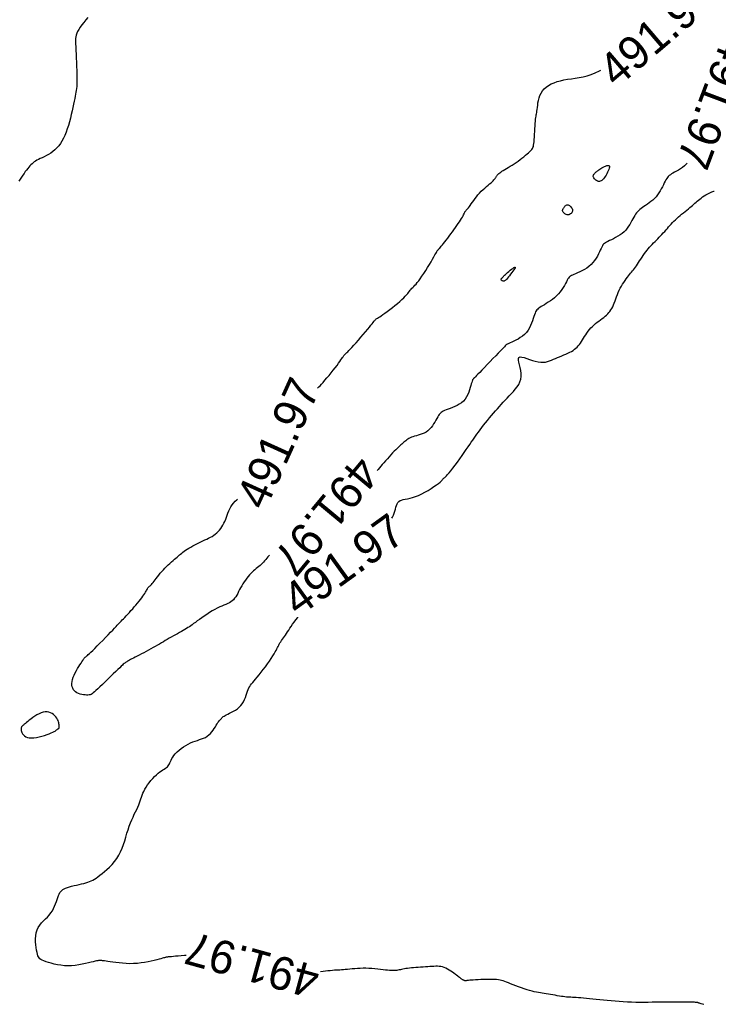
# Model space of a CAD drawing. Header units: millimetres. Extents: x 32690613 to 32693367, y 5343692 to 5344708.
# Tile 588 of 656: x 32692508 to 32692529, y 5344538 to 5344568. Entities that reach past the tile are written whole.
import ezdxf
from ezdxf.enums import TextEntityAlignment as Align

# ---------------------------------------------------------------- set-up
doc = ezdxf.new("R2010")
doc.units = ezdxf.units.MM
doc.header["$LTSCALE"] = 20
for name, color, linetype in [('02-DGM_HL_491.50', 72, 'Continuous'), ('02-DGM_HL_492.00', 82, 'Continuous'), ('02-DGM_HL_492.50', 92, 'Continuous')]:
    doc.layers.add(name, color=color, linetype=linetype)

msp = doc.modelspace()

# ---------------------------------------------------------------- linework, layer by layer
at = {"layer": '02-DGM_HL_491.50', "elevation": 491.5, "flags": 128}
for points in [[(32692525.161, 5344563.129), (32692525.133, 5344563.132), (32692525.105, 5344563.14), (32692525.078, 5344563.153), (32692525.053, 5344563.17), (32692525.03, 5344563.19), (32692525.01, 5344563.212), (32692524.994, 5344563.234), (32692524.983, 5344563.256), (32692524.978, 5344563.277), (32692524.977, 5344563.296), (32692524.981, 5344563.314), (32692524.988, 5344563.331), (32692524.998, 5344563.347), (32692525.01, 5344563.363), (32692525.023, 5344563.378), (32692525.038, 5344563.392), (32692525.052, 5344563.406), (32692525.067, 5344563.42), (32692525.083, 5344563.434), (32692525.101, 5344563.449), (32692525.121, 5344563.464), (32692525.145, 5344563.48), (32692525.171, 5344563.498), (32692525.202, 5344563.517), (32692525.236, 5344563.538), (32692525.274, 5344563.558), (32692525.312, 5344563.578), (32692525.35, 5344563.595), (32692525.386, 5344563.608), (32692525.417, 5344563.615), (32692525.442, 5344563.615), (32692525.46, 5344563.607), (32692525.468, 5344563.589), (32692525.468, 5344563.563), (32692525.461, 5344563.53), (32692525.449, 5344563.492), (32692525.431, 5344563.45), (32692525.41, 5344563.407), (32692525.387, 5344563.363), (32692525.363, 5344563.321), (32692525.338, 5344563.281), (32692525.314, 5344563.245), (32692525.289, 5344563.212), (32692525.265, 5344563.185), (32692525.239, 5344563.162), (32692525.214, 5344563.145), (32692525.188, 5344563.134)], [(32692524.095, 5344562.348), (32692524.107, 5344562.363), (32692524.119, 5344562.378), (32692524.132, 5344562.393), (32692524.145, 5344562.405), (32692524.16, 5344562.414), (32692524.177, 5344562.42), (32692524.195, 5344562.422), (32692524.215, 5344562.42), (32692524.236, 5344562.411), (32692524.259, 5344562.398), (32692524.282, 5344562.38), (32692524.303, 5344562.359), (32692524.322, 5344562.336), (32692524.337, 5344562.31), (32692524.348, 5344562.284), (32692524.352, 5344562.258), (32692524.35, 5344562.231), (32692524.341, 5344562.207), (32692524.327, 5344562.184), (32692524.309, 5344562.163), (32692524.287, 5344562.146), (32692524.263, 5344562.132), (32692524.238, 5344562.123), (32692524.212, 5344562.12), (32692524.186, 5344562.121), (32692524.161, 5344562.128), (32692524.137, 5344562.139), (32692524.115, 5344562.153), (32692524.095, 5344562.169), (32692524.079, 5344562.187), (32692524.065, 5344562.205), (32692524.056, 5344562.224), (32692524.051, 5344562.241), (32692524.05, 5344562.257), (32692524.052, 5344562.273), (32692524.057, 5344562.288), (32692524.064, 5344562.303), (32692524.074, 5344562.318), (32692524.084, 5344562.333)], [(32692522.349, 5344560.344), (32692522.385, 5344560.375), (32692522.425, 5344560.41), (32692522.468, 5344560.444), (32692522.509, 5344560.476), (32692522.546, 5344560.503), (32692522.578, 5344560.524), (32692522.601, 5344560.535), (32692522.612, 5344560.534), (32692522.611, 5344560.519), (32692522.597, 5344560.493), (32692522.575, 5344560.459), (32692522.546, 5344560.417), (32692522.513, 5344560.373), (32692522.477, 5344560.327), (32692522.442, 5344560.282), (32692522.41, 5344560.242), (32692522.383, 5344560.209), (32692522.36, 5344560.181), (32692522.341, 5344560.159), (32692522.325, 5344560.143), (32692522.311, 5344560.131), (32692522.298, 5344560.123), (32692522.286, 5344560.118), (32692522.274, 5344560.117), (32692522.261, 5344560.117), (32692522.248, 5344560.12), (32692522.235, 5344560.124), (32692522.223, 5344560.129), (32692522.211, 5344560.136), (32692522.202, 5344560.143), (32692522.194, 5344560.151), (32692522.189, 5344560.158), (32692522.187, 5344560.166), (32692522.188, 5344560.173), (32692522.191, 5344560.18), (32692522.196, 5344560.187), (32692522.203, 5344560.195), (32692522.21, 5344560.202), (32692522.218, 5344560.21), (32692522.225, 5344560.217), (32692522.233, 5344560.226), (32692522.24, 5344560.235), (32692522.25, 5344560.246), (32692522.261, 5344560.259), (32692522.276, 5344560.275), (32692522.295, 5344560.294), (32692522.319, 5344560.317)]]:
    msp.add_lwpolyline(points, close=True, dxfattribs=at)
at = {"layer": '02-DGM_HL_492.00', "elevation": 492, "flags": 128}
for points in [[(32692516.639, 5344556.88), (32692516.648, 5344556.889), (32692516.68, 5344556.921), (32692516.717, 5344556.958), (32692516.76, 5344557.003), (32692516.809, 5344557.056), (32692516.864, 5344557.12), (32692516.924, 5344557.19), (32692516.987, 5344557.266), (32692517.051, 5344557.345), (32692517.114, 5344557.424), (32692517.174, 5344557.5), (32692517.229, 5344557.572), (32692517.277, 5344557.636), (32692517.317, 5344557.691), (32692517.349, 5344557.737), (32692517.375, 5344557.775), (32692517.395, 5344557.806), (32692517.412, 5344557.832), (32692517.426, 5344557.854), (32692517.439, 5344557.872), (32692517.452, 5344557.887), (32692517.465, 5344557.902), (32692517.481, 5344557.917), (32692517.5, 5344557.934), (32692517.523, 5344557.956), (32692517.551, 5344557.982), (32692517.586, 5344558.017), (32692517.628, 5344558.06), (32692517.679, 5344558.114), (32692517.739, 5344558.179), (32692517.806, 5344558.254), (32692517.877, 5344558.335), (32692517.951, 5344558.419), (32692518.023, 5344558.504), (32692518.093, 5344558.586), (32692518.156, 5344558.662), (32692518.211, 5344558.728), (32692518.256, 5344558.784), (32692518.292, 5344558.828), (32692518.319, 5344558.864), (32692518.34, 5344558.892), (32692518.356, 5344558.913), (32692518.369, 5344558.929), (32692518.38, 5344558.942), (32692518.39, 5344558.953), (32692518.402, 5344558.963), (32692518.416, 5344558.973), (32692518.434, 5344558.985), (32692518.456, 5344558.999), (32692518.485, 5344559.018), (32692518.52, 5344559.041), (32692518.563, 5344559.071), (32692518.616, 5344559.107), (32692518.678, 5344559.152), (32692518.749, 5344559.203), (32692518.824, 5344559.26), (32692518.903, 5344559.319), (32692518.981, 5344559.381), (32692519.058, 5344559.443), (32692519.129, 5344559.502), (32692519.193, 5344559.559), (32692519.248, 5344559.611), (32692519.294, 5344559.659), (32692519.333, 5344559.702), (32692519.366, 5344559.742), (32692519.395, 5344559.778), (32692519.421, 5344559.812), (32692519.445, 5344559.843), (32692519.47, 5344559.872), (32692519.495, 5344559.9), (32692519.522, 5344559.928), (32692519.551, 5344559.958), (32692519.583, 5344559.991), (32692519.618, 5344560.029), (32692519.657, 5344560.074), (32692519.7, 5344560.127), (32692519.747, 5344560.191), (32692519.798, 5344560.266), (32692519.853, 5344560.349), (32692519.91, 5344560.438), (32692519.966, 5344560.529), (32692520.021, 5344560.619), (32692520.072, 5344560.705), (32692520.119, 5344560.784), (32692520.159, 5344560.852), (32692520.191, 5344560.908), (32692520.216, 5344560.952), (32692520.235, 5344560.985), (32692520.248, 5344561.01), (32692520.259, 5344561.028), (32692520.266, 5344561.04), (32692520.271, 5344561.049), (32692520.276, 5344561.055), (32692520.282, 5344561.061), (32692520.288, 5344561.067), (32692520.296, 5344561.075), (32692520.306, 5344561.085), (32692520.32, 5344561.099), (32692520.337, 5344561.117), (32692520.358, 5344561.141), (32692520.383, 5344561.172), (32692520.414, 5344561.209), (32692520.449, 5344561.254), (32692520.489, 5344561.304), (32692520.531, 5344561.359), (32692520.576, 5344561.417), (32692520.622, 5344561.479), (32692520.669, 5344561.542), (32692520.716, 5344561.606), (32692520.763, 5344561.67), (32692520.808, 5344561.734), (32692520.852, 5344561.796), (32692520.893, 5344561.855), (32692520.931, 5344561.912), (32692520.965, 5344561.964), (32692520.995, 5344562.012), (32692521.021, 5344562.054), (32692521.041, 5344562.09), (32692521.057, 5344562.12), (32692521.069, 5344562.146), (32692521.078, 5344562.167), (32692521.085, 5344562.185), (32692521.092, 5344562.2), (32692521.098, 5344562.212), (32692521.104, 5344562.224), (32692521.113, 5344562.234), (32692521.123, 5344562.245), (32692521.135, 5344562.257), (32692521.149, 5344562.271), (32692521.165, 5344562.288), (32692521.184, 5344562.309), (32692521.206, 5344562.335), (32692521.231, 5344562.368), (32692521.259, 5344562.407), (32692521.29, 5344562.452), (32692521.324, 5344562.501), (32692521.361, 5344562.555), (32692521.402, 5344562.61), (32692521.445, 5344562.667), (32692521.49, 5344562.723), (32692521.539, 5344562.778), (32692521.59, 5344562.831), (32692521.643, 5344562.881), (32692521.696, 5344562.929), (32692521.748, 5344562.973), (32692521.798, 5344563.015), (32692521.844, 5344563.053), (32692521.886, 5344563.088), (32692521.922, 5344563.12), (32692521.951, 5344563.148), (32692521.975, 5344563.173), (32692521.993, 5344563.196), (32692522.008, 5344563.216), (32692522.019, 5344563.235), (32692522.029, 5344563.252), (32692522.038, 5344563.268), (32692522.048, 5344563.284), (32692522.058, 5344563.301), (32692522.07, 5344563.317), (32692522.085, 5344563.334), (32692522.103, 5344563.352), (32692522.124, 5344563.371), (32692522.15, 5344563.391), (32692522.18, 5344563.413), (32692522.215, 5344563.437), (32692522.256, 5344563.463), (32692522.302, 5344563.491), (32692522.352, 5344563.522), (32692522.406, 5344563.554), (32692522.463, 5344563.588), (32692522.522, 5344563.625), (32692522.582, 5344563.663), (32692522.643, 5344563.704), (32692522.703, 5344563.746), (32692522.763, 5344563.79), (32692522.822, 5344563.834), (32692522.877, 5344563.877), (32692522.93, 5344563.92), (32692522.978, 5344563.96), (32692523.021, 5344563.998), (32692523.059, 5344564.033), (32692523.09, 5344564.064), (32692523.116, 5344564.092), (32692523.136, 5344564.121), (32692523.152, 5344564.151), (32692523.165, 5344564.185), (32692523.175, 5344564.224), (32692523.182, 5344564.272), (32692523.189, 5344564.328), (32692523.194, 5344564.396), (32692523.199, 5344564.472), (32692523.204, 5344564.554), (32692523.209, 5344564.639), (32692523.214, 5344564.724), (32692523.218, 5344564.807), (32692523.223, 5344564.883), (32692523.229, 5344564.951), (32692523.234, 5344565.009), (32692523.241, 5344565.057), (32692523.247, 5344565.1), (32692523.254, 5344565.138), (32692523.261, 5344565.176), (32692523.268, 5344565.215), (32692523.275, 5344565.258), (32692523.282, 5344565.308), (32692523.288, 5344565.367), (32692523.296, 5344565.432), (32692523.306, 5344565.503), (32692523.32, 5344565.577), (32692523.339, 5344565.653), (32692523.365, 5344565.728), (32692523.398, 5344565.8), (32692523.441, 5344565.867), (32692523.493, 5344565.928), (32692523.556, 5344565.983), (32692523.627, 5344566.032), (32692523.707, 5344566.075), (32692523.794, 5344566.112), (32692523.887, 5344566.145), (32692523.987, 5344566.173), (32692524.092, 5344566.196), (32692524.201, 5344566.216), (32692524.314, 5344566.233), (32692524.431, 5344566.251), (32692524.55, 5344566.27), (32692524.671, 5344566.293), (32692524.793, 5344566.323), (32692524.916, 5344566.361), (32692525.039, 5344566.408), (32692525.161, 5344566.467), (32692525.203, 5344566.491)], [(32692527.813, 5344563.678), (32692527.79, 5344563.651), (32692527.733, 5344563.598), (32692527.674, 5344563.551), (32692527.613, 5344563.509), (32692527.552, 5344563.472), (32692527.493, 5344563.439), (32692527.438, 5344563.41), (32692527.388, 5344563.382), (32692527.345, 5344563.357), (32692527.308, 5344563.331), (32692527.275, 5344563.306), (32692527.247, 5344563.279), (32692527.221, 5344563.249), (32692527.197, 5344563.216), (32692527.173, 5344563.178), (32692527.149, 5344563.134), (32692527.124, 5344563.084), (32692527.097, 5344563.029), (32692527.067, 5344562.97), (32692527.035, 5344562.909), (32692527.001, 5344562.846), (32692526.963, 5344562.784), (32692526.922, 5344562.724), (32692526.877, 5344562.667), (32692526.828, 5344562.615), (32692526.776, 5344562.567), (32692526.722, 5344562.522), (32692526.668, 5344562.481), (32692526.613, 5344562.443), (32692526.561, 5344562.407), (32692526.51, 5344562.373), (32692526.464, 5344562.34), (32692526.421, 5344562.309), (32692526.383, 5344562.277), (32692526.348, 5344562.246), (32692526.316, 5344562.213), (32692526.287, 5344562.178), (32692526.258, 5344562.14), (32692526.231, 5344562.099), (32692526.204, 5344562.053), (32692526.176, 5344562.003), (32692526.148, 5344561.948), (32692526.117, 5344561.892), (32692526.084, 5344561.833), (32692526.047, 5344561.774), (32692526.006, 5344561.716), (32692525.96, 5344561.66), (32692525.908, 5344561.607), (32692525.849, 5344561.557), (32692525.786, 5344561.512), (32692525.72, 5344561.471), (32692525.654, 5344561.433), (32692525.588, 5344561.399), (32692525.526, 5344561.369), (32692525.469, 5344561.342), (32692525.419, 5344561.317), (32692525.377, 5344561.296), (32692525.343, 5344561.276), (32692525.314, 5344561.256), (32692525.291, 5344561.235), (32692525.27, 5344561.211), (32692525.252, 5344561.182), (32692525.233, 5344561.148), (32692525.213, 5344561.106), (32692525.19, 5344561.056), (32692525.165, 5344561), (32692525.135, 5344560.938), (32692525.101, 5344560.873), (32692525.062, 5344560.806), (32692525.018, 5344560.74), (32692524.967, 5344560.676), (32692524.91, 5344560.616), (32692524.847, 5344560.561), (32692524.779, 5344560.512), (32692524.708, 5344560.468), (32692524.636, 5344560.429), (32692524.566, 5344560.395), (32692524.501, 5344560.365), (32692524.441, 5344560.34), (32692524.389, 5344560.319), (32692524.348, 5344560.301), (32692524.315, 5344560.285), (32692524.289, 5344560.27), (32692524.267, 5344560.254), (32692524.249, 5344560.235), (32692524.231, 5344560.211), (32692524.213, 5344560.182), (32692524.192, 5344560.145), (32692524.167, 5344560.099), (32692524.138, 5344560.047), (32692524.104, 5344559.988), (32692524.065, 5344559.926), (32692524.022, 5344559.861), (32692523.975, 5344559.796), (32692523.924, 5344559.733), (32692523.868, 5344559.672), (32692523.808, 5344559.617), (32692523.746, 5344559.566), (32692523.682, 5344559.519), (32692523.618, 5344559.477), (32692523.557, 5344559.439), (32692523.498, 5344559.404), (32692523.445, 5344559.373), (32692523.397, 5344559.346), (32692523.357, 5344559.321), (32692523.324, 5344559.297), (32692523.296, 5344559.274), (32692523.272, 5344559.249), (32692523.252, 5344559.221), (32692523.234, 5344559.189), (32692523.217, 5344559.15), (32692523.2, 5344559.103), (32692523.183, 5344559.048), (32692523.163, 5344558.986), (32692523.14, 5344558.918), (32692523.114, 5344558.847), (32692523.083, 5344558.775), (32692523.047, 5344558.703), (32692523.005, 5344558.633), (32692522.955, 5344558.568), (32692522.898, 5344558.509), (32692522.835, 5344558.456), (32692522.769, 5344558.409), (32692522.702, 5344558.367), (32692522.636, 5344558.331), (32692522.573, 5344558.3), (32692522.517, 5344558.274), (32692522.468, 5344558.252), (32692522.429, 5344558.235), (32692522.399, 5344558.221), (32692522.377, 5344558.21), (32692522.361, 5344558.202), (32692522.351, 5344558.197), (32692522.344, 5344558.193), (32692522.34, 5344558.19), (32692522.338, 5344558.187), (32692522.335, 5344558.184), (32692522.33, 5344558.179), (32692522.322, 5344558.171), (32692522.309, 5344558.157), (32692522.289, 5344558.136), (32692522.26, 5344558.105), (32692522.22, 5344558.064), (32692522.168, 5344558.01), (32692522.103, 5344557.942), (32692522.027, 5344557.863), (32692521.943, 5344557.776), (32692521.857, 5344557.686), (32692521.77, 5344557.596), (32692521.686, 5344557.509), (32692521.609, 5344557.429), (32692521.543, 5344557.36), (32692521.489, 5344557.304), (32692521.448, 5344557.261), (32692521.417, 5344557.229), (32692521.394, 5344557.206), (32692521.379, 5344557.19), (32692521.368, 5344557.18), (32692521.361, 5344557.173), (32692521.355, 5344557.167), (32692521.35, 5344557.162), (32692521.344, 5344557.155), (32692521.337, 5344557.146), (32692521.33, 5344557.133), (32692521.321, 5344557.114), (32692521.312, 5344557.089), (32692521.301, 5344557.055), (32692521.288, 5344557.013), (32692521.273, 5344556.96), (32692521.256, 5344556.899), (32692521.236, 5344556.832), (32692521.211, 5344556.762), (32692521.18, 5344556.691), (32692521.144, 5344556.621), (32692521.101, 5344556.555), (32692521.051, 5344556.494), (32692520.992, 5344556.442), (32692520.927, 5344556.397), (32692520.858, 5344556.358), (32692520.788, 5344556.325), (32692520.717, 5344556.297), (32692520.649, 5344556.272), (32692520.585, 5344556.25), (32692520.528, 5344556.229), (32692520.48, 5344556.21), (32692520.438, 5344556.19), (32692520.404, 5344556.169), (32692520.373, 5344556.145), (32692520.347, 5344556.119), (32692520.322, 5344556.089), (32692520.298, 5344556.054), (32692520.273, 5344556.013), (32692520.246, 5344555.965), (32692520.217, 5344555.913), (32692520.185, 5344555.857), (32692520.15, 5344555.8), (32692520.112, 5344555.743), (32692520.071, 5344555.689), (32692520.025, 5344555.639), (32692519.975, 5344555.594), (32692519.921, 5344555.557), (32692519.864, 5344555.526), (32692519.805, 5344555.501), (32692519.745, 5344555.48), (32692519.685, 5344555.462), (32692519.628, 5344555.446), (32692519.573, 5344555.431), (32692519.523, 5344555.415), (32692519.478, 5344555.398), (32692519.438, 5344555.38), (32692519.402, 5344555.36), (32692519.369, 5344555.339), (32692519.338, 5344555.317), (32692519.309, 5344555.294), (32692519.281, 5344555.27), (32692519.252, 5344555.246), (32692519.223, 5344555.221), (32692519.192, 5344555.194), (32692519.16, 5344555.166), (32692519.125, 5344555.135), (32692519.088, 5344555.101), (32692519.049, 5344555.064), (32692519.006, 5344555.023), (32692518.961, 5344554.976), (32692518.911, 5344554.925), (32692518.859, 5344554.869), (32692518.806, 5344554.811), (32692518.751, 5344554.751), (32692518.698, 5344554.69), (32692518.646, 5344554.631), (32692518.596, 5344554.574), (32692518.55, 5344554.521), (32692518.509, 5344554.472), (32692518.471, 5344554.427), (32692518.447, 5344554.399)], [(32692518.884, 5344552.953), (32692518.905, 5344552.986), (32692518.935, 5344553.046), (32692518.96, 5344553.107), (32692518.979, 5344553.168), (32692518.996, 5344553.228), (32692519.011, 5344553.285), (32692519.028, 5344553.338), (32692519.046, 5344553.385), (32692519.07, 5344553.426), (32692519.099, 5344553.459), (32692519.136, 5344553.484), (32692519.182, 5344553.502), (32692519.234, 5344553.516), (32692519.294, 5344553.527), (32692519.362, 5344553.539), (32692519.436, 5344553.555), (32692519.516, 5344553.575), (32692519.603, 5344553.604), (32692519.695, 5344553.642), (32692519.791, 5344553.688), (32692519.888, 5344553.74), (32692519.983, 5344553.795), (32692520.074, 5344553.852), (32692520.158, 5344553.907), (32692520.232, 5344553.958), (32692520.295, 5344554.005), (32692520.343, 5344554.043), (32692520.38, 5344554.074), (32692520.405, 5344554.099), (32692520.423, 5344554.119), (32692520.433, 5344554.133), (32692520.44, 5344554.144), (32692520.444, 5344554.152), (32692520.447, 5344554.157), (32692520.452, 5344554.161), (32692520.46, 5344554.165), (32692520.471, 5344554.172), (32692520.487, 5344554.184), (32692520.508, 5344554.203), (32692520.536, 5344554.231), (32692520.572, 5344554.27), (32692520.616, 5344554.322), (32692520.67, 5344554.388), (32692520.731, 5344554.467), (32692520.797, 5344554.555), (32692520.867, 5344554.649), (32692520.938, 5344554.746), (32692521.008, 5344554.843), (32692521.076, 5344554.938), (32692521.138, 5344555.026), (32692521.194, 5344555.107), (32692521.244, 5344555.18), (32692521.29, 5344555.248), (32692521.334, 5344555.311), (32692521.375, 5344555.372), (32692521.417, 5344555.432), (32692521.46, 5344555.493), (32692521.505, 5344555.556), (32692521.554, 5344555.622), (32692521.607, 5344555.691), (32692521.662, 5344555.762), (32692521.72, 5344555.835), (32692521.779, 5344555.909), (32692521.84, 5344555.982), (32692521.9, 5344556.055), (32692521.96, 5344556.126), (32692522.02, 5344556.195), (32692522.078, 5344556.262), (32692522.137, 5344556.327), (32692522.195, 5344556.392), (32692522.254, 5344556.455), (32692522.314, 5344556.519), (32692522.374, 5344556.583), (32692522.436, 5344556.647), (32692522.498, 5344556.713), (32692522.561, 5344556.78), (32692522.62, 5344556.849), (32692522.675, 5344556.921), (32692522.722, 5344556.995), (32692522.76, 5344557.072), (32692522.787, 5344557.153), (32692522.8, 5344557.238), (32692522.798, 5344557.327), (32692522.786, 5344557.417), (32692522.766, 5344557.506), (32692522.745, 5344557.589), (32692522.726, 5344557.665), (32692522.714, 5344557.729), (32692522.714, 5344557.779), (32692522.73, 5344557.812), (32692522.766, 5344557.826), (32692522.819, 5344557.823), (32692522.886, 5344557.807), (32692522.964, 5344557.783), (32692523.048, 5344557.753), (32692523.136, 5344557.723), (32692523.224, 5344557.696), (32692523.309, 5344557.676), (32692523.387, 5344557.666), (32692523.46, 5344557.665), (32692523.528, 5344557.672), (32692523.592, 5344557.686), (32692523.654, 5344557.705), (32692523.714, 5344557.728), (32692523.774, 5344557.754), (32692523.835, 5344557.78), (32692523.897, 5344557.806), (32692523.961, 5344557.832), (32692524.024, 5344557.858), (32692524.087, 5344557.885), (32692524.149, 5344557.911), (32692524.208, 5344557.938), (32692524.265, 5344557.966), (32692524.317, 5344557.995), (32692524.365, 5344558.025), (32692524.409, 5344558.057), (32692524.45, 5344558.09), (32692524.487, 5344558.125), (32692524.523, 5344558.163), (32692524.556, 5344558.202), (32692524.588, 5344558.245), (32692524.62, 5344558.29), (32692524.652, 5344558.338), (32692524.683, 5344558.389), (32692524.716, 5344558.442), (32692524.75, 5344558.495), (32692524.786, 5344558.548), (32692524.823, 5344558.601), (32692524.863, 5344558.652), (32692524.906, 5344558.702), (32692524.952, 5344558.748), (32692525, 5344558.792), (32692525.049, 5344558.833), (32692525.1, 5344558.873), (32692525.15, 5344558.911), (32692525.2, 5344558.948), (32692525.248, 5344558.983), (32692525.294, 5344559.019), (32692525.336, 5344559.054), (32692525.376, 5344559.089), (32692525.413, 5344559.126), (32692525.448, 5344559.164), (32692525.48, 5344559.204), (32692525.51, 5344559.247), (32692525.538, 5344559.293), (32692525.564, 5344559.343), (32692525.589, 5344559.398), (32692525.613, 5344559.456), (32692525.636, 5344559.518), (32692525.659, 5344559.581), (32692525.683, 5344559.646), (32692525.708, 5344559.712), (32692525.735, 5344559.777), (32692525.764, 5344559.842), (32692525.795, 5344559.905), (32692525.829, 5344559.966), (32692525.864, 5344560.024), (32692525.9, 5344560.08), (32692525.937, 5344560.134), (32692525.973, 5344560.184), (32692526.009, 5344560.232), (32692526.043, 5344560.276), (32692526.075, 5344560.316), (32692526.106, 5344560.354), (32692526.136, 5344560.39), (32692526.165, 5344560.426), (32692526.194, 5344560.462), (32692526.223, 5344560.499), (32692526.252, 5344560.539), (32692526.283, 5344560.581), (32692526.314, 5344560.628), (32692526.347, 5344560.678), (32692526.38, 5344560.73), (32692526.415, 5344560.784), (32692526.451, 5344560.839), (32692526.487, 5344560.894), (32692526.525, 5344560.948), (32692526.563, 5344560.999), (32692526.602, 5344561.049), (32692526.641, 5344561.096), (32692526.681, 5344561.141), (32692526.721, 5344561.185), (32692526.762, 5344561.228), (32692526.803, 5344561.27), (32692526.845, 5344561.312), (32692526.887, 5344561.355), (32692526.928, 5344561.398), (32692526.97, 5344561.442), (32692527.012, 5344561.486), (32692527.054, 5344561.531), (32692527.095, 5344561.575), (32692527.137, 5344561.62), (32692527.177, 5344561.665), (32692527.218, 5344561.71), (32692527.257, 5344561.754), (32692527.297, 5344561.798), (32692527.337, 5344561.842), (32692527.377, 5344561.885), (32692527.418, 5344561.928), (32692527.461, 5344561.971), (32692527.505, 5344562.014), (32692527.551, 5344562.056), (32692527.6, 5344562.098), (32692527.65, 5344562.14), (32692527.701, 5344562.181), (32692527.752, 5344562.222), (32692527.803, 5344562.261), (32692527.852, 5344562.3), (32692527.898, 5344562.337), (32692527.942, 5344562.372), (32692527.981, 5344562.406), (32692528.018, 5344562.439), (32692528.053, 5344562.47), (32692528.087, 5344562.501), (32692528.122, 5344562.532), (32692528.157, 5344562.563), (32692528.195, 5344562.594), (32692528.237, 5344562.627), (32692528.282, 5344562.66), (32692528.332, 5344562.694), (32692528.384, 5344562.727), (32692528.44, 5344562.759), (32692528.498, 5344562.787), (32692528.558, 5344562.813), (32692528.619, 5344562.833), (32692528.633, 5344562.837)], [(32692515.191, 5344551.839), (32692515.177, 5344551.825), (32692515.141, 5344551.786), (32692515.107, 5344551.747), (32692515.073, 5344551.707), (32692515.04, 5344551.667), (32692515.007, 5344551.628), (32692514.974, 5344551.591), (32692514.939, 5344551.555), (32692514.903, 5344551.522), (32692514.865, 5344551.491), (32692514.826, 5344551.46), (32692514.786, 5344551.429), (32692514.746, 5344551.397), (32692514.704, 5344551.363), (32692514.663, 5344551.326), (32692514.621, 5344551.285), (32692514.58, 5344551.241), (32692514.539, 5344551.192), (32692514.498, 5344551.14), (32692514.459, 5344551.085), (32692514.421, 5344551.029), (32692514.384, 5344550.97), (32692514.349, 5344550.912), (32692514.315, 5344550.853), (32692514.284, 5344550.794), (32692514.254, 5344550.737), (32692514.225, 5344550.681), (32692514.195, 5344550.628), (32692514.165, 5344550.578), (32692514.133, 5344550.532), (32692514.098, 5344550.49), (32692514.061, 5344550.454), (32692514.019, 5344550.423), (32692513.973, 5344550.396), (32692513.924, 5344550.371), (32692513.87, 5344550.348), (32692513.811, 5344550.325), (32692513.748, 5344550.299), (32692513.681, 5344550.27), (32692513.609, 5344550.235), (32692513.533, 5344550.195), (32692513.454, 5344550.149), (32692513.373, 5344550.1), (32692513.292, 5344550.048), (32692513.213, 5344549.995), (32692513.137, 5344549.943), (32692513.066, 5344549.893), (32692513.002, 5344549.847), (32692512.945, 5344549.806), (32692512.894, 5344549.769), (32692512.848, 5344549.735), (32692512.805, 5344549.704), (32692512.764, 5344549.674), (32692512.722, 5344549.646), (32692512.679, 5344549.618), (32692512.632, 5344549.589), (32692512.581, 5344549.559), (32692512.526, 5344549.528), (32692512.467, 5344549.495), (32692512.406, 5344549.462), (32692512.344, 5344549.428), (32692512.281, 5344549.394), (32692512.217, 5344549.359), (32692512.155, 5344549.325), (32692512.095, 5344549.29), (32692512.036, 5344549.256), (32692511.977, 5344549.221), (32692511.919, 5344549.187), (32692511.859, 5344549.151), (32692511.798, 5344549.116), (32692511.735, 5344549.079), (32692511.669, 5344549.042), (32692511.6, 5344549.004), (32692511.528, 5344548.965), (32692511.456, 5344548.927), (32692511.384, 5344548.889), (32692511.313, 5344548.852), (32692511.246, 5344548.817), (32692511.183, 5344548.785), (32692511.125, 5344548.755), (32692511.074, 5344548.728), (32692511.029, 5344548.704), (32692510.989, 5344548.683), (32692510.955, 5344548.664), (32692510.924, 5344548.647), (32692510.898, 5344548.632), (32692510.874, 5344548.617), (32692510.853, 5344548.604), (32692510.833, 5344548.59), (32692510.813, 5344548.576), (32692510.792, 5344548.559), (32692510.767, 5344548.538), (32692510.738, 5344548.511), (32692510.701, 5344548.478), (32692510.657, 5344548.435), (32692510.602, 5344548.383), (32692510.536, 5344548.32), (32692510.462, 5344548.248), (32692510.382, 5344548.17), (32692510.298, 5344548.089), (32692510.215, 5344548.009), (32692510.135, 5344547.931), (32692510.061, 5344547.86), (32692509.995, 5344547.797), (32692509.94, 5344547.745), (32692509.895, 5344547.703), (32692509.857, 5344547.671), (32692509.823, 5344547.647), (32692509.793, 5344547.63), (32692509.763, 5344547.619), (32692509.732, 5344547.613), (32692509.696, 5344547.61), (32692509.655, 5344547.61), (32692509.61, 5344547.612), (32692509.561, 5344547.618), (32692509.511, 5344547.627), (32692509.46, 5344547.639), (32692509.411, 5344547.656), (32692509.365, 5344547.677), (32692509.324, 5344547.704), (32692509.288, 5344547.735), (32692509.259, 5344547.771), (32692509.236, 5344547.812), (32692509.22, 5344547.858), (32692509.212, 5344547.908), (32692509.21, 5344547.962), (32692509.216, 5344548.019), (32692509.23, 5344548.081), (32692509.251, 5344548.146), (32692509.279, 5344548.212), (32692509.312, 5344548.28), (32692509.348, 5344548.346), (32692509.385, 5344548.41), (32692509.422, 5344548.471), (32692509.457, 5344548.526), (32692509.488, 5344548.575), (32692509.515, 5344548.617), (32692509.538, 5344548.651), (32692509.556, 5344548.679), (32692509.572, 5344548.702), (32692509.585, 5344548.72), (32692509.597, 5344548.735), (32692509.607, 5344548.747), (32692509.618, 5344548.757), (32692509.629, 5344548.767), (32692509.642, 5344548.777), (32692509.659, 5344548.79), (32692509.68, 5344548.808), (32692509.707, 5344548.831), (32692509.742, 5344548.863), (32692509.786, 5344548.904), (32692509.841, 5344548.956), (32692509.906, 5344549.02), (32692509.981, 5344549.095), (32692510.061, 5344549.176), (32692510.144, 5344549.261), (32692510.228, 5344549.346), (32692510.308, 5344549.429), (32692510.383, 5344549.506), (32692510.448, 5344549.574), (32692510.503, 5344549.631), (32692510.548, 5344549.679), (32692510.585, 5344549.719), (32692510.616, 5344549.753), (32692510.645, 5344549.784), (32692510.672, 5344549.813), (32692510.7, 5344549.844), (32692510.732, 5344549.877), (32692510.768, 5344549.915), (32692510.808, 5344549.957), (32692510.853, 5344550.003), (32692510.9, 5344550.053), (32692510.949, 5344550.105), (32692510.999, 5344550.159), (32692511.05, 5344550.215), (32692511.1, 5344550.272), (32692511.149, 5344550.329), (32692511.197, 5344550.386), (32692511.242, 5344550.442), (32692511.285, 5344550.496), (32692511.324, 5344550.548), (32692511.36, 5344550.596), (32692511.392, 5344550.641), (32692511.419, 5344550.681), (32692511.441, 5344550.716), (32692511.459, 5344550.746), (32692511.473, 5344550.772), (32692511.484, 5344550.795), (32692511.494, 5344550.814), (32692511.503, 5344550.831), (32692511.512, 5344550.846), (32692511.521, 5344550.859), (32692511.532, 5344550.872), (32692511.544, 5344550.885), (32692511.558, 5344550.898), (32692511.575, 5344550.913), (32692511.594, 5344550.931), (32692511.615, 5344550.952), (32692511.639, 5344550.978), (32692511.665, 5344551.009), (32692511.695, 5344551.046), (32692511.728, 5344551.089), (32692511.763, 5344551.135), (32692511.801, 5344551.185), (32692511.842, 5344551.236), (32692511.885, 5344551.289), (32692511.93, 5344551.343), (32692511.977, 5344551.395), (32692512.026, 5344551.446), (32692512.076, 5344551.496), (32692512.126, 5344551.543), (32692512.176, 5344551.588), (32692512.225, 5344551.631), (32692512.272, 5344551.672), (32692512.317, 5344551.711), (32692512.359, 5344551.747), (32692512.397, 5344551.78), (32692512.432, 5344551.812), (32692512.466, 5344551.841), (32692512.499, 5344551.87), (32692512.533, 5344551.899), (32692512.568, 5344551.927), (32692512.607, 5344551.956), (32692512.65, 5344551.985), (32692512.697, 5344552.016), (32692512.749, 5344552.049), (32692512.805, 5344552.082), (32692512.864, 5344552.115), (32692512.925, 5344552.148), (32692512.987, 5344552.18), (32692513.049, 5344552.211), (32692513.111, 5344552.241), (32692513.172, 5344552.269), (32692513.231, 5344552.296), (32692513.289, 5344552.322), (32692513.345, 5344552.349), (32692513.399, 5344552.376), (32692513.451, 5344552.405), (32692513.501, 5344552.436), (32692513.549, 5344552.47), (32692513.594, 5344552.507), (32692513.636, 5344552.548), (32692513.676, 5344552.592), (32692513.713, 5344552.64), (32692513.748, 5344552.69), (32692513.78, 5344552.744), (32692513.81, 5344552.8), (32692513.837, 5344552.858), (32692513.862, 5344552.919), (32692513.885, 5344552.982), (32692513.908, 5344553.046), (32692513.931, 5344553.11), (32692513.957, 5344553.173), (32692513.985, 5344553.236), (32692514.018, 5344553.297), (32692514.056, 5344553.356), (32692514.101, 5344553.412), (32692514.15, 5344553.464), (32692514.202, 5344553.513), (32692514.221, 5344553.529)], [(32692512.665, 5344539.74), (32692512.617, 5344539.738), (32692512.519, 5344539.731), (32692512.429, 5344539.723), (32692512.349, 5344539.715), (32692512.28, 5344539.709), (32692512.224, 5344539.703), (32692512.18, 5344539.699), (32692512.146, 5344539.696), (32692512.121, 5344539.694), (32692512.102, 5344539.692), (32692512.088, 5344539.691), (32692512.077, 5344539.689), (32692512.068, 5344539.687), (32692512.058, 5344539.685), (32692512.046, 5344539.681), (32692512.03, 5344539.677), (32692512.01, 5344539.671), (32692511.983, 5344539.663), (32692511.948, 5344539.653), (32692511.903, 5344539.64), (32692511.847, 5344539.625), (32692511.779, 5344539.607), (32692511.7, 5344539.587), (32692511.612, 5344539.567), (32692511.515, 5344539.547), (32692511.412, 5344539.528), (32692511.304, 5344539.512), (32692511.192, 5344539.5), (32692511.079, 5344539.492), (32692510.966, 5344539.491), (32692510.854, 5344539.494), (32692510.745, 5344539.502), (32692510.641, 5344539.512), (32692510.543, 5344539.524), (32692510.453, 5344539.536), (32692510.372, 5344539.549), (32692510.303, 5344539.56), (32692510.246, 5344539.568), (32692510.201, 5344539.574), (32692510.165, 5344539.579), (32692510.138, 5344539.582), (32692510.117, 5344539.584), (32692510.101, 5344539.585), (32692510.088, 5344539.585), (32692510.077, 5344539.586), (32692510.066, 5344539.586), (32692510.054, 5344539.586), (32692510.039, 5344539.585), (32692510.019, 5344539.583), (32692509.993, 5344539.579), (32692509.958, 5344539.573), (32692509.914, 5344539.563), (32692509.858, 5344539.55), (32692509.79, 5344539.533), (32692509.71, 5344539.514), (32692509.621, 5344539.493), (32692509.525, 5344539.473), (32692509.422, 5344539.455), (32692509.315, 5344539.44), (32692509.205, 5344539.43), (32692509.095, 5344539.427), (32692508.986, 5344539.431), (32692508.879, 5344539.442), (32692508.777, 5344539.458), (32692508.679, 5344539.479), (32692508.588, 5344539.502), (32692508.505, 5344539.527), (32692508.431, 5344539.552), (32692508.368, 5344539.575), (32692508.317, 5344539.596), (32692508.276, 5344539.617), (32692508.244, 5344539.639), (32692508.219, 5344539.664), (32692508.199, 5344539.694), (32692508.184, 5344539.731), (32692508.171, 5344539.777), (32692508.158, 5344539.833), (32692508.145, 5344539.901), (32692508.133, 5344539.978), (32692508.122, 5344540.063), (32692508.116, 5344540.153), (32692508.115, 5344540.246), (32692508.121, 5344540.337), (32692508.136, 5344540.426), (32692508.161, 5344540.51), (32692508.197, 5344540.586), (32692508.242, 5344540.656), (32692508.295, 5344540.721), (32692508.352, 5344540.782), (32692508.411, 5344540.842), (32692508.47, 5344540.901), (32692508.527, 5344540.961), (32692508.577, 5344541.023), (32692508.621, 5344541.09), (32692508.659, 5344541.158), (32692508.69, 5344541.228), (32692508.718, 5344541.298), (32692508.742, 5344541.367), (32692508.763, 5344541.432), (32692508.784, 5344541.493), (32692508.804, 5344541.548), (32692508.825, 5344541.596), (32692508.848, 5344541.638), (32692508.874, 5344541.674), (32692508.903, 5344541.705), (32692508.937, 5344541.733), (32692508.977, 5344541.756), (32692509.023, 5344541.778), (32692509.076, 5344541.798), (32692509.137, 5344541.816), (32692509.205, 5344541.834), (32692509.277, 5344541.851), (32692509.352, 5344541.868), (32692509.427, 5344541.885), (32692509.501, 5344541.902), (32692509.571, 5344541.919), (32692509.637, 5344541.936), (32692509.695, 5344541.953), (32692509.748, 5344541.972), (32692509.798, 5344541.994), (32692509.846, 5344542.018), (32692509.894, 5344542.046), (32692509.944, 5344542.078), (32692509.998, 5344542.117), (32692510.058, 5344542.161), (32692510.124, 5344542.213), (32692510.196, 5344542.272), (32692510.272, 5344542.338), (32692510.348, 5344542.411), (32692510.425, 5344542.49), (32692510.499, 5344542.576), (32692510.568, 5344542.668), (32692510.63, 5344542.767), (32692510.685, 5344542.871), (32692510.732, 5344542.98), (32692510.774, 5344543.092), (32692510.811, 5344543.206), (32692510.845, 5344543.319), (32692510.878, 5344543.431), (32692510.911, 5344543.54), (32692510.945, 5344543.644), (32692510.982, 5344543.743), (32692511.021, 5344543.836), (32692511.06, 5344543.923), (32692511.099, 5344544.005), (32692511.138, 5344544.082), (32692511.174, 5344544.155), (32692511.207, 5344544.224), (32692511.236, 5344544.29), (32692511.26, 5344544.352), (32692511.28, 5344544.411), (32692511.299, 5344544.469), (32692511.316, 5344544.526), (32692511.336, 5344544.583), (32692511.357, 5344544.64), (32692511.383, 5344544.699), (32692511.415, 5344544.761), (32692511.453, 5344544.825), (32692511.498, 5344544.891), (32692511.547, 5344544.957), (32692511.6, 5344545.023), (32692511.655, 5344545.086), (32692511.711, 5344545.145), (32692511.767, 5344545.199), (32692511.821, 5344545.246), (32692511.872, 5344545.287), (32692511.92, 5344545.32), (32692511.965, 5344545.349), (32692512.006, 5344545.374), (32692512.043, 5344545.396), (32692512.076, 5344545.419), (32692512.105, 5344545.442), (32692512.128, 5344545.467), (32692512.148, 5344545.496), (32692512.163, 5344545.528), (32692512.178, 5344545.564), (32692512.193, 5344545.602), (32692512.211, 5344545.644), (32692512.232, 5344545.688), (32692512.26, 5344545.735), (32692512.295, 5344545.785), (32692512.339, 5344545.836), (32692512.392, 5344545.889), (32692512.451, 5344545.941), (32692512.515, 5344545.993), (32692512.584, 5344546.042), (32692512.655, 5344546.088), (32692512.728, 5344546.129), (32692512.8, 5344546.165), (32692512.871, 5344546.194), (32692512.94, 5344546.219), (32692513.007, 5344546.24), (32692513.072, 5344546.261), (32692513.134, 5344546.281), (32692513.193, 5344546.304), (32692513.25, 5344546.331), (32692513.303, 5344546.364), (32692513.353, 5344546.404), (32692513.399, 5344546.45), (32692513.442, 5344546.5), (32692513.481, 5344546.551), (32692513.517, 5344546.603), (32692513.55, 5344546.653), (32692513.579, 5344546.7), (32692513.605, 5344546.741), (32692513.628, 5344546.775), (32692513.648, 5344546.803), (32692513.665, 5344546.826), (32692513.68, 5344546.844), (32692513.692, 5344546.859), (32692513.704, 5344546.871), (32692513.714, 5344546.882), (32692513.724, 5344546.893), (32692513.733, 5344546.904), (32692513.743, 5344546.916), (32692513.754, 5344546.929), (32692513.769, 5344546.942), (32692513.788, 5344546.958), (32692513.812, 5344546.974), (32692513.843, 5344546.993), (32692513.881, 5344547.013), (32692513.927, 5344547.035), (32692513.98, 5344547.059), (32692514.038, 5344547.087), (32692514.098, 5344547.119), (32692514.158, 5344547.154), (32692514.217, 5344547.194), (32692514.273, 5344547.239), (32692514.322, 5344547.29), (32692514.364, 5344547.347), (32692514.4, 5344547.408), (32692514.43, 5344547.472), (32692514.457, 5344547.538), (32692514.48, 5344547.603), (32692514.501, 5344547.666), (32692514.521, 5344547.726), (32692514.542, 5344547.78), (32692514.564, 5344547.828), (32692514.589, 5344547.871), (32692514.616, 5344547.911), (32692514.647, 5344547.951), (32692514.682, 5344547.993), (32692514.721, 5344548.039), (32692514.766, 5344548.09), (32692514.817, 5344548.15), (32692514.873, 5344548.219), (32692514.934, 5344548.297), (32692514.998, 5344548.379), (32692515.062, 5344548.465), (32692515.125, 5344548.552), (32692515.185, 5344548.636), (32692515.241, 5344548.716), (32692515.289, 5344548.789), (32692515.329, 5344548.853), (32692515.362, 5344548.91), (32692515.388, 5344548.959), (32692515.411, 5344549.003), (32692515.43, 5344549.043), (32692515.448, 5344549.08), (32692515.465, 5344549.115), (32692515.483, 5344549.149), (32692515.504, 5344549.184), (32692515.527, 5344549.219), (32692515.552, 5344549.256), (32692515.579, 5344549.295), (32692515.608, 5344549.335), (32692515.638, 5344549.377), (32692515.669, 5344549.422), (32692515.702, 5344549.469), (32692515.734, 5344549.518), (32692515.769, 5344549.571), (32692515.805, 5344549.626), (32692515.844, 5344549.685), (32692515.887, 5344549.747), (32692515.933, 5344549.812), (32692515.984, 5344549.882), (32692516.041, 5344549.955), (32692516.047, 5344549.962)], [(32692528.325, 5344538.255), (32692528.278, 5344538.269), (32692528.241, 5344538.28), (32692528.212, 5344538.289), (32692528.19, 5344538.296), (32692528.173, 5344538.302), (32692528.16, 5344538.307), (32692528.149, 5344538.311), (32692528.139, 5344538.314), (32692528.128, 5344538.317), (32692528.115, 5344538.319), (32692528.097, 5344538.322), (32692528.072, 5344538.323), (32692528.038, 5344538.325), (32692527.995, 5344538.327), (32692527.939, 5344538.328), (32692527.87, 5344538.33), (32692527.788, 5344538.331), (32692527.695, 5344538.332), (32692527.593, 5344538.333), (32692527.484, 5344538.333), (32692527.369, 5344538.333), (32692527.25, 5344538.332), (32692527.129, 5344538.331), (32692527.006, 5344538.329), (32692526.883, 5344538.326), (32692526.76, 5344538.324), (32692526.636, 5344538.322), (32692526.511, 5344538.32), (32692526.386, 5344538.32), (32692526.261, 5344538.321), (32692526.136, 5344538.324), (32692526.011, 5344538.329), (32692525.886, 5344538.336), (32692525.762, 5344538.345), (32692525.64, 5344538.354), (32692525.519, 5344538.365), (32692525.401, 5344538.376), (32692525.286, 5344538.388), (32692525.174, 5344538.4), (32692525.066, 5344538.411), (32692524.963, 5344538.421), (32692524.864, 5344538.431), (32692524.771, 5344538.44), (32692524.684, 5344538.449), (32692524.603, 5344538.456), (32692524.529, 5344538.462), (32692524.463, 5344538.467), (32692524.404, 5344538.471), (32692524.351, 5344538.473), (32692524.302, 5344538.476), (32692524.257, 5344538.478), (32692524.213, 5344538.48), (32692524.168, 5344538.484), (32692524.121, 5344538.488), (32692524.07, 5344538.495), (32692524.014, 5344538.503), (32692523.953, 5344538.513), (32692523.889, 5344538.524), (32692523.823, 5344538.536), (32692523.756, 5344538.548), (32692523.688, 5344538.56), (32692523.622, 5344538.572), (32692523.558, 5344538.582), (32692523.496, 5344538.591), (32692523.436, 5344538.599), (32692523.378, 5344538.608), (32692523.319, 5344538.617), (32692523.258, 5344538.627), (32692523.194, 5344538.64), (32692523.126, 5344538.656), (32692523.053, 5344538.676), (32692522.975, 5344538.7), (32692522.891, 5344538.728), (32692522.806, 5344538.758), (32692522.72, 5344538.79), (32692522.635, 5344538.822), (32692522.554, 5344538.854), (32692522.478, 5344538.884), (32692522.411, 5344538.911), (32692522.351, 5344538.934), (32692522.299, 5344538.954), (32692522.251, 5344538.971), (32692522.206, 5344538.984), (32692522.159, 5344538.995), (32692522.11, 5344539.003), (32692522.055, 5344539.009), (32692521.991, 5344539.013), (32692521.918, 5344539.015), (32692521.837, 5344539.015), (32692521.751, 5344539.014), (32692521.663, 5344539.012), (32692521.576, 5344539.009), (32692521.492, 5344539.006), (32692521.415, 5344539.002), (32692521.347, 5344538.997), (32692521.291, 5344538.993), (32692521.245, 5344538.989), (32692521.208, 5344538.985), (32692521.179, 5344538.981), (32692521.156, 5344538.978), (32692521.138, 5344538.976), (32692521.123, 5344538.975), (32692521.11, 5344538.975), (32692521.098, 5344538.977), (32692521.085, 5344538.98), (32692521.073, 5344538.983), (32692521.061, 5344538.988), (32692521.049, 5344538.994), (32692521.037, 5344539.001), (32692521.024, 5344539.008), (32692521.011, 5344539.016), (32692520.998, 5344539.025), (32692520.984, 5344539.035), (32692520.969, 5344539.046), (32692520.951, 5344539.059), (32692520.93, 5344539.075), (32692520.906, 5344539.093), (32692520.878, 5344539.115), (32692520.846, 5344539.14), (32692520.808, 5344539.169), (32692520.766, 5344539.2), (32692520.72, 5344539.233), (32692520.672, 5344539.267), (32692520.621, 5344539.299), (32692520.57, 5344539.329), (32692520.518, 5344539.356), (32692520.467, 5344539.378), (32692520.416, 5344539.393), (32692520.367, 5344539.404), (32692520.317, 5344539.41), (32692520.266, 5344539.413), (32692520.214, 5344539.412), (32692520.159, 5344539.41), (32692520.101, 5344539.406), (32692520.039, 5344539.401), (32692519.973, 5344539.397), (32692519.903, 5344539.393), (32692519.83, 5344539.389), (32692519.757, 5344539.384), (32692519.684, 5344539.38), (32692519.613, 5344539.375), (32692519.544, 5344539.369), (32692519.479, 5344539.363), (32692519.42, 5344539.356), (32692519.365, 5344539.349), (32692519.314, 5344539.341), (32692519.267, 5344539.332), (32692519.223, 5344539.324), (32692519.182, 5344539.316), (32692519.144, 5344539.308), (32692519.107, 5344539.301), (32692519.071, 5344539.295), (32692519.035, 5344539.29), (32692518.998, 5344539.286), (32692518.96, 5344539.283), (32692518.917, 5344539.282), (32692518.871, 5344539.283), (32692518.819, 5344539.286), (32692518.76, 5344539.291), (32692518.693, 5344539.298), (32692518.62, 5344539.306), (32692518.541, 5344539.315), (32692518.458, 5344539.325), (32692518.371, 5344539.334), (32692518.283, 5344539.342), (32692518.193, 5344539.348), (32692518.104, 5344539.351), (32692518.016, 5344539.351), (32692517.93, 5344539.349), (32692517.846, 5344539.344), (32692517.766, 5344539.338), (32692517.688, 5344539.331), (32692517.614, 5344539.324), (32692517.545, 5344539.317), (32692517.48, 5344539.311), (32692517.42, 5344539.306), (32692517.364, 5344539.302), (32692517.31, 5344539.3), (32692517.257, 5344539.297), (32692517.203, 5344539.294), (32692517.148, 5344539.291), (32692517.089, 5344539.286), (32692517.025, 5344539.28), (32692516.956, 5344539.273), (32692516.882, 5344539.264), (32692516.806, 5344539.254), (32692516.728, 5344539.243)]]:
    msp.add_lwpolyline(points, dxfattribs=at)
msp.add_lwpolyline([(32692507.876, 5344546.808), (32692507.838, 5344546.778), (32692507.807, 5344546.753), (32692507.782, 5344546.732), (32692507.762, 5344546.716), (32692507.745, 5344546.702), (32692507.732, 5344546.691), (32692507.721, 5344546.681), (32692507.711, 5344546.671), (32692507.702, 5344546.661), (32692507.693, 5344546.65), (32692507.686, 5344546.638), (32692507.68, 5344546.623), (32692507.676, 5344546.607), (32692507.675, 5344546.587), (32692507.677, 5344546.565), (32692507.682, 5344546.538), (32692507.69, 5344546.507), (32692507.703, 5344546.474), (32692507.722, 5344546.44), (32692507.747, 5344546.407), (32692507.778, 5344546.376), (32692507.818, 5344546.35), (32692507.866, 5344546.33), (32692507.923, 5344546.317), (32692507.99, 5344546.314), (32692508.064, 5344546.319), (32692508.144, 5344546.33), (32692508.226, 5344546.347), (32692508.308, 5344546.368), (32692508.388, 5344546.391), (32692508.462, 5344546.415), (32692508.528, 5344546.44), (32692508.585, 5344546.463), (32692508.632, 5344546.484), (32692508.671, 5344546.504), (32692508.703, 5344546.522), (32692508.728, 5344546.538), (32692508.748, 5344546.553), (32692508.764, 5344546.565), (32692508.777, 5344546.575), (32692508.788, 5344546.584), (32692508.796, 5344546.59), (32692508.803, 5344546.596), (32692508.809, 5344546.6), (32692508.813, 5344546.603), (32692508.817, 5344546.605), (32692508.82, 5344546.607), (32692508.823, 5344546.609), (32692508.825, 5344546.612), (32692508.828, 5344546.615), (32692508.83, 5344546.619), (32692508.831, 5344546.626), (32692508.832, 5344546.635), (32692508.832, 5344546.647), (32692508.831, 5344546.662), (32692508.83, 5344546.682), (32692508.827, 5344546.707), (32692508.822, 5344546.735), (32692508.815, 5344546.767), (32692508.805, 5344546.802), (32692508.792, 5344546.838), (32692508.775, 5344546.875), (32692508.753, 5344546.912), (32692508.727, 5344546.949), (32692508.695, 5344546.985), (32692508.658, 5344547.018), (32692508.616, 5344547.047), (32692508.57, 5344547.071), (32692508.519, 5344547.089), (32692508.465, 5344547.1), (32692508.408, 5344547.101), (32692508.347, 5344547.093), (32692508.284, 5344547.074), (32692508.219, 5344547.045), (32692508.155, 5344547.01), (32692508.091, 5344546.97), (32692508.031, 5344546.928), (32692507.974, 5344546.885), (32692507.922, 5344546.845)], close=True, dxfattribs=at)
at = {"layer": '02-DGM_HL_492.50', "elevation": 492.5, "flags": 128}
msp.add_lwpolyline([(32692509.699, 5344568.087), (32692509.635, 5344568.012), (32692509.574, 5344567.937), (32692509.516, 5344567.863), (32692509.464, 5344567.792), (32692509.42, 5344567.725), (32692509.386, 5344567.664), (32692509.36, 5344567.607), (32692509.343, 5344567.552), (32692509.332, 5344567.5), (32692509.326, 5344567.447), (32692509.324, 5344567.393), (32692509.324, 5344567.337), (32692509.326, 5344567.277), (32692509.329, 5344567.212), (32692509.332, 5344567.143), (32692509.335, 5344567.069), (32692509.338, 5344566.992), (32692509.341, 5344566.913), (32692509.344, 5344566.832), (32692509.347, 5344566.75), (32692509.35, 5344566.666), (32692509.353, 5344566.583), (32692509.357, 5344566.501), (32692509.359, 5344566.419), (32692509.361, 5344566.34), (32692509.363, 5344566.263), (32692509.363, 5344566.19), (32692509.362, 5344566.12), (32692509.36, 5344566.055), (32692509.357, 5344565.995), (32692509.352, 5344565.938), (32692509.345, 5344565.882), (32692509.336, 5344565.825), (32692509.326, 5344565.766), (32692509.313, 5344565.702), (32692509.299, 5344565.631), (32692509.283, 5344565.552), (32692509.264, 5344565.463), (32692509.243, 5344565.365), (32692509.22, 5344565.261), (32692509.195, 5344565.153), (32692509.167, 5344565.042), (32692509.138, 5344564.931), (32692509.106, 5344564.822), (32692509.072, 5344564.717), (32692509.036, 5344564.616), (32692508.997, 5344564.522), (32692508.956, 5344564.434), (32692508.912, 5344564.351), (32692508.864, 5344564.275), (32692508.813, 5344564.205), (32692508.759, 5344564.141), (32692508.701, 5344564.083), (32692508.638, 5344564.032), (32692508.573, 5344563.986), (32692508.507, 5344563.946), (32692508.44, 5344563.909), (32692508.375, 5344563.876), (32692508.312, 5344563.846), (32692508.253, 5344563.819), (32692508.199, 5344563.793), (32692508.152, 5344563.768), (32692508.11, 5344563.743), (32692508.072, 5344563.718), (32692508.038, 5344563.691), (32692508.006, 5344563.663), (32692507.974, 5344563.633), (32692507.943, 5344563.599), (32692507.911, 5344563.562), (32692507.877, 5344563.52), (32692507.841, 5344563.474), (32692507.803, 5344563.425), (32692507.765, 5344563.372), (32692507.726, 5344563.316), (32692507.687, 5344563.257), (32692507.649, 5344563.196), (32692507.611, 5344563.133)], dxfattribs=at)

# ---------------------------------------------------------------- texts
at = {"layer": '02-DGM_HL_492.00'}
for rotation, p in [(40.4637, (32692526.914, 5344567.639, 492)), (249.3508, (32692528.661, 5344565.499, 492)), (65.6959, (32692515.441, 5344555.224, 492)), (230.3291, (32692516.906, 5344553.018, 492)), (35.7485, (32692517.424, 5344551.552, 492)), (164.6076, (32692514.662, 5344539.448, 492))]:
    msp.add_text('491.97', height=1, rotation=rotation, dxfattribs=at).set_placement(p, align=Align.MIDDLE)

doc.saveas('drawing.dxf')
